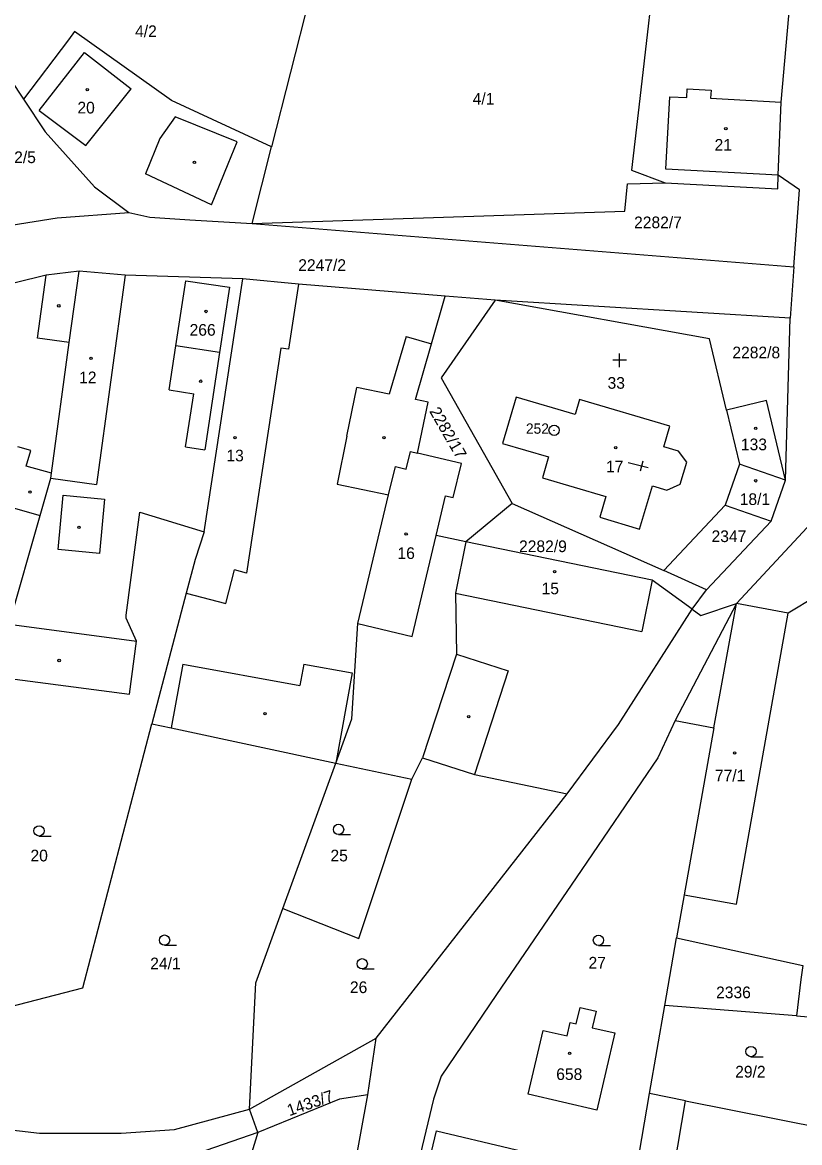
# Model space of a CAD drawing. Extents: x -725728 to -720881, y -1068679 to -1063504.
# Drawn here: x -723072.8 to -722959.8, y -1065754.4 to -1065591.4 of the extents above; entities that cross this region are included whole.
import ezdxf

# ---------------------------------------------------------------- set-up
doc = ezdxf.new("R2010")
doc.units = 0
for name, color, linetype in [('Hranice parcel', 7, 'Continuous'), ('Parcelní čísla', 7, 'Continuous'), ('Vnitřní kresba', 7, 'Continuous'), ('Značky bodu BP', 7, 'Continuous'), ('Značky budov', 7, 'Continuous'), ('Značky kultur', 7, 'Continuous')]:
    doc.layers.add(name, color=color, linetype=linetype)

# ---------------------------------------------------------------- blocks, each defined once
blk = doc.blocks.new('4.02_3')
at = {"layer": 'Značky budov'}
blk.add_circle((-0.001, 0), 0.0175, dxfattribs=at)
blk = doc.blocks.new('4.02_4')
at = {"layer": 'Značky budov'}
blk.add_circle((-0.001, 0), 0.0175, dxfattribs=at)
blk = doc.blocks.new('3.04_2')
at = {"layer": 'Značky kultur'}
blk.add_line((0.001, 0), (0.176, 0), dxfattribs=at)
blk.add_circle((0.001, 0.075), 0.075, dxfattribs=at)
blk = doc.blocks.new('3.04_3')
at = {"layer": 'Značky kultur'}
blk.add_line((0.001, 0), (0.176, 0), dxfattribs=at)
blk.add_circle((0.001, 0.075), 0.075, dxfattribs=at)
blk = doc.blocks.new('3.15_1')
at = {"layer": 'Značky kultur'}
for p, q in [((0, 0), (0, 0.2)), ((0.1, 0.1), (-0.1, 0.1))]:
    blk.add_line(p, q, dxfattribs=at)
blk = doc.blocks.new('4.09')
at = {"layer": 'Značky budov'}
for p, q in [((0.291, -0.073), (0, 0)), ((0.212, 0.024), (0.176, -0.121))]:
    blk.add_line(p, q, dxfattribs=at)
blk = doc.blocks.new('1.01_1')
at = {"layer": 'Značky bodu BP'}
for radius in [0.075, 0.003]:
    blk.add_circle((0, 0), radius, dxfattribs=at)

msp = doc.modelspace()

# ---------------------------------------------------------------- linework, layer by layer
at = {"layer": 'Hranice parcel'}
for p, q in [((-723030.82, -1065586.77), (-723036.59, -1065609.48)), ((-723039.42, -1065620.64), (-723036.59, -1065609.48)), ((-723039.42, -1065620.64), (-722960.59, -1065626.91)), ((-722960.59, -1065626.91), (-722961.13, -1065634.4)), ((-723046.39, -1065665.5), (-723040.77, -1065628.66)), ((-723004.04, -1065631.79), (-723011.31, -1065631.2)), ((-722961.13, -1065634.4), (-723004.04, -1065631.79)), ((-722961.83, -1065657.98), (-722961.13, -1065634.4)), ((-722970.4, -1065647.78), (-722968.52, -1065655.68)), ((-722968.52, -1065655.68), (-722970.57, -1065661.65)), ((-722961.83, -1065657.98), (-722968.52, -1065655.68)), ((-722963.88, -1065663.95), (-722961.83, -1065657.98)), ((-723001.56, -1065661.37), (-723008.31, -1065666.94)), ((-723001.56, -1065661.37), (-722979.53, -1065671.16)), ((-722979.53, -1065671.16), (-722970.57, -1065661.65)), ((-722970.57, -1065661.65), (-722963.88, -1065663.95)), ((-722955.69, -1065661.65), (-722968.94, -1065675.96)), ((-722963.88, -1065663.95), (-722973.29, -1065673.93)), ((-722973.29, -1065673.93), (-722979.53, -1065671.16)), ((-722975.39, -1065676.78), (-722973.29, -1065673.93)), ((-722968.94, -1065675.96), (-722977.87, -1065692.96)), ((-723016.18, -1065701.53), (-723014.61, -1065698.39)), ((-723034.94, -1065720.36), (-723027.23, -1065699.17)), ((-723027.23, -1065699.17), (-723016.18, -1065701.53)), ((-723021.36, -1065739.19), (-722993.57, -1065703.67)), ((-722979.39, -1065734.44), (-722977.65, -1065724.63)), ((-722977.65, -1065724.63), (-722959.3, -1065728.63)), ((-722981.58, -1065747.29), (-722979.39, -1065734.44)), ((-722960.23, -1065735.97), (-722979.39, -1065734.44)), ((-722960.23, -1065735.97), (-722948.03, -1065736.94)), ((-723039.78, -1065749.56), (-723021.36, -1065739.19)), ((-723022.58, -1065747.46), (-723021.36, -1065739.19)), ((-723029.24, -1065784.12), (-723022.58, -1065747.46)), ((-722984.85, -1065766.34), (-722981.58, -1065747.29)), ((-722976.37, -1065748.32), (-722981.58, -1065747.29)), ((-722979.38, -1065766.03), (-722976.37, -1065748.32)), ((-722976.37, -1065748.32), (-722950.73, -1065753.42)), ((-723038.6, -1065752.93), (-723039.78, -1065749.56)), ((-723038.6, -1065752.93), (-723039.44, -1065755.81))]:
    msp.add_line(p, q, dxfattribs=at)
for points in [[(-722960.78, -1065584.35), (-722980.36, -1065579.21), (-722983.01, -1065602.43), (-722984.2, -1065612.85), (-722979.34, -1065614.69)], [(-722962.86, -1065613.59), (-722962.43, -1065602.95), (-722960.78, -1065584.35)], [(-723079.27, -1065591.91), (-723076.4, -1065596.95), (-723072.69, -1065602.55)], [(-723036.59, -1065609.48), (-723051.16, -1065602.7), (-723065.25, -1065592.66), (-723066.16, -1065593.87), (-723072.69, -1065602.55)], [(-723072.69, -1065602.55), (-723069.55, -1065607.27), (-723062.38, -1065615.27), (-723057.35, -1065619.02)], [(-722979.34, -1065614.69), (-722962.94, -1065615.59), (-722962.86, -1065613.59)], [(-722960.59, -1065626.91), (-722959.78, -1065615.72), (-722962.86, -1065613.59)], [(-723039.42, -1065620.64), (-722985.17, -1065618.84), (-722984.81, -1065614.87), (-722979.34, -1065614.69)], [(-723083.79, -1065624.21), (-723074.46, -1065620.87), (-723067.8, -1065619.79), (-723057.35, -1065619.02)], [(-723057.35, -1065619.02), (-723054.31, -1065619.68), (-723048.46, -1065620.07), (-723039.42, -1065620.64)], [(-723064.61, -1065627.56), (-723069.39, -1065628.14), (-723083.36, -1065631.57), (-723098.29, -1065636.17)], [(-723075.79, -1065686.7), (-723074.77, -1065678.97), (-723070.26, -1065663.13), (-723068.71, -1065657.7), (-723068.61, -1065656.98), (-723066.02, -1065637.94), (-723064.61, -1065627.56)], [(-723040.77, -1065628.66), (-723057.9, -1065628.13), (-723064.61, -1065627.56)], [(-723011.31, -1065631.2), (-723032.68, -1065629.45), (-723040.77, -1065628.66)], [(-723044.17, -1065639.41), (-723050.5, -1065638.44), (-723049.05, -1065628.95), (-723042.72, -1065629.91), (-723044.17, -1065639.41)], [(-723015.35, -1065654.05), (-723013.82, -1065646.62), (-723015.67, -1065646.24), (-723013.32, -1065638.13), (-723011.31, -1065631.2)], [(-723004.04, -1065631.79), (-723011.92, -1065643.11), (-723001.56, -1065661.37)], [(-722970.4, -1065647.78), (-722972.85, -1065637.43), (-723004.04, -1065631.79)], [(-722983.03, -1065665.1), (-722981.18, -1065658.83), (-722979.07, -1065659.45), (-722977.12, -1065658.59), (-722976.17, -1065655.37), (-722977.39, -1065653.77), (-722979.51, -1065653.15), (-722978.62, -1065650.12), (-722991.79, -1065646.24), (-722992.43, -1065648.42), (-723000.99, -1065645.9), (-723002.97, -1065652.65), (-722996.31, -1065654.61), (-722997.19, -1065657.63), (-722987.94, -1065660.36), (-722988.83, -1065663.39), (-722983.03, -1065665.1)], [(-722961.83, -1065657.98), (-722964.58, -1065646.4), (-722970.4, -1065647.78)], [(-723027.23, -1065699.17), (-723024.89, -1065692.75), (-723024.03, -1065678.86), (-723019.56, -1065660.12), (-723018.58, -1065656), (-723017, -1065656.37), (-723016.39, -1065653.8), (-723015.35, -1065654.05)], [(-723008.31, -1065666.94), (-723012.64, -1065666.05), (-723011.26, -1065660.26), (-723010.15, -1065660.52), (-723008.97, -1065655.56), (-723015.35, -1065654.05)], [(-723075.79, -1065686.7), (-723057.28, -1065689.14), (-723056.26, -1065681.41), (-723057.73, -1065678.09), (-723057.73, -1065677.64), (-723055.75, -1065662.63), (-723046.39, -1065665.5)], [(-723046.39, -1065665.5), (-723047.73, -1065669.55), (-723049.01, -1065674.43), (-723053.99, -1065693.44)], [(-723008.31, -1065666.94), (-723009.85, -1065674.42), (-723009.7, -1065683.3), (-723014.61, -1065698.39)], [(-722975.39, -1065676.78), (-722981.19, -1065672.53), (-723008.31, -1065666.94)], [(-722975.39, -1065676.78), (-722974.12, -1065677.71), (-722968.94, -1065675.96)], [(-722957.38, -1065674.92), (-722961.44, -1065677.33), (-722968.94, -1065675.96)], [(-722993.57, -1065703.67), (-722986.1, -1065693.55), (-722975.39, -1065676.78)], [(-723094.24, -1065746.2), (-723086.95, -1065737.82), (-723064.07, -1065731.89), (-723053.99, -1065693.44)], [(-723053.99, -1065693.44), (-723051.19, -1065694.04), (-723027.23, -1065699.17)], [(-722977.87, -1065692.96), (-722980.37, -1065698.39), (-722992.27, -1065715.88), (-723003.85, -1065732.87), (-723011.89, -1065744.73), (-723013.02, -1065748.09), (-723015.49, -1065758.45)], [(-722977.87, -1065692.96), (-722972.23, -1065694.03), (-722976.54, -1065718.37), (-722977.65, -1065724.63)], [(-723014.61, -1065698.39), (-723007.05, -1065700.85), (-722993.57, -1065703.67)], [(-723034.94, -1065720.36), (-723023.9, -1065724.72), (-723016.18, -1065701.53)], [(-723039.78, -1065749.56), (-723038.86, -1065731.14), (-723034.94, -1065720.36)], [(-722959.3, -1065728.63), (-722959.56, -1065730.68), (-722960.23, -1065735.97)], [(-722993.13, -1065736.94), (-722992.27, -1065737.14), (-722991.71, -1065734.74), (-722989.37, -1065735.28), (-722989.93, -1065737.69), (-722986.62, -1065738.46), (-722989.24, -1065749.71), (-722999.24, -1065747.38), (-722997.09, -1065738.08), (-722993.58, -1065738.89), (-722993.13, -1065736.94)], [(-723094.24, -1065746.2), (-723093.26, -1065747.13), (-723078.29, -1065752.14), (-723070.38, -1065753.04), (-723058.48, -1065753.05), (-723050.71, -1065752.51), (-723039.78, -1065749.56)], [(-723022.58, -1065747.46), (-723026.73, -1065748.09), (-723038.6, -1065752.93)], [(-723038.6, -1065752.93), (-723055.13, -1065758.65), (-723081.85, -1065756.69), (-723097.93, -1065751.48)], [(-723014.04, -1065758.84), (-723012.58, -1065752.71), (-722991.36, -1065757.76), (-722992.98, -1065764.54)]]:
    msp.add_lwpolyline(points, dxfattribs=at)
at = {"layer": 'Vnitřní kresba'}
for p, q in [((-723070.42, -1065604.17), (-723063.79, -1065595.73)), ((-723063.79, -1065595.73), (-723057.02, -1065601.04)), ((-723063.64, -1065609.26), (-723057.02, -1065601.04)), ((-722979.23, -1065612.7), (-722978.66, -1065602.17)), ((-722978.66, -1065602.17), (-722976.18, -1065602.3)), ((-722976.18, -1065602.3), (-722976.11, -1065601.02)), ((-722976.11, -1065601.02), (-722972.65, -1065601.2)), ((-722972.65, -1065601.2), (-722972.72, -1065602.39)), ((-722972.72, -1065602.39), (-722962.43, -1065602.95)), ((-723070.42, -1065604.17), (-723063.64, -1065609.26)), ((-723050.64, -1065605.09), (-723052.83, -1065608.24)), ((-723041.62, -1065608.73), (-723050.64, -1065605.09)), ((-723052.83, -1065608.24), (-723054.93, -1065613.41)), ((-723042.89, -1065611.92), (-723041.62, -1065608.73)), ((-723045.32, -1065617.89), (-723042.89, -1065611.92)), ((-723045.32, -1065617.89), (-723054.93, -1065613.41)), ((-722962.86, -1065613.59), (-722979.23, -1065612.7)), ((-723070.64, -1065637.31), (-723069.39, -1065628.14)), ((-723057.9, -1065628.13), (-723062.05, -1065658.61)), ((-723032.68, -1065629.45), (-723034.13, -1065638.94)), ((-723066.02, -1065637.94), (-723070.64, -1065637.31)), ((-723051.48, -1065644.86), (-723050.5, -1065638.44)), ((-723017.03, -1065637.05), (-723019.47, -1065645.46)), ((-723017.03, -1065637.05), (-723013.32, -1065638.13)), ((-723044.17, -1065639.41), (-723046.32, -1065653.55)), ((-723035.24, -1065638.77), (-723040.24, -1065671.51)), ((-723034.13, -1065638.94), (-723035.24, -1065638.77)), ((-723051.48, -1065644.86), (-723047.92, -1065645.4)), ((-723025.62, -1065651.58), (-723024.17, -1065644.5)), ((-723019.47, -1065645.46), (-723024.17, -1065644.5)), ((-723049.1, -1065653.13), (-723047.92, -1065645.4)), ((-723071.63, -1065653.65), (-723073.51, -1065653.12)), ((-723049.1, -1065653.13), (-723046.32, -1065653.55)), ((-723025.62, -1065651.58), (-723027.05, -1065658.59)), ((-723072.28, -1065655.93), (-723071.63, -1065653.65)), ((-723068.61, -1065656.98), (-723072.28, -1065655.93)), ((-723068.71, -1065657.7), (-723062.05, -1065658.61)), ((-723027.05, -1065658.59), (-723019.56, -1065660.12)), ((-723067.65, -1065668.1), (-723066.9, -1065660.19)), ((-723066.9, -1065660.19), (-723060.89, -1065660.75)), ((-723060.89, -1065660.75), (-723061.63, -1065668.66)), ((-723075.9, -1065661.52), (-723070.26, -1065663.13)), ((-723016.14, -1065680.74), (-723012.64, -1065666.05)), ((-723061.63, -1065668.66), (-723067.65, -1065668.1)), ((-723043.25, -1065675.94), (-723041.97, -1065671.06)), ((-723040.24, -1065671.51), (-723041.97, -1065671.06)), ((-722981.19, -1065672.53), (-722982.73, -1065680.01)), ((-723049.01, -1065674.43), (-723043.25, -1065675.94)), ((-723009.85, -1065674.42), (-722982.73, -1065680.01)), ((-722972.23, -1065694.03), (-722968.94, -1065675.96)), ((-722968.95, -1065719.71), (-722961.44, -1065677.33)), ((-723074.77, -1065678.97), (-723056.26, -1065681.41)), ((-723024.03, -1065678.86), (-723016.14, -1065680.74)), ((-723009.7, -1065683.3), (-723002.14, -1065685.76)), ((-723049.5, -1065684.77), (-723051.19, -1065694.04)), ((-723049.5, -1065684.77), (-723032.46, -1065687.87)), ((-723031.89, -1065684.76), (-723032.46, -1065687.87)), ((-723031.89, -1065684.76), (-723024.84, -1065686.04)), ((-723024.84, -1065686.04), (-723027.23, -1065699.17)), ((-723002.14, -1065685.76), (-723007.05, -1065700.85)), ((-722976.54, -1065718.37), (-722968.95, -1065719.71))]:
    msp.add_line(p, q, dxfattribs=at)

# ---------------------------------------------------------------- block references
at = {"layer": 'Značky bodu BP', "xscale": 10, "yscale": 10}
msp.add_blockref('1.01_1', (-722995.48, -1065650.73), dxfattribs=at)
at = {"layer": 'Značky budov', "xscale": 10, "yscale": 10}
for name, p in [('4.02_4', (-723063.4, -1065601.14)), ('4.02_3', (-722970.48, -1065606.81)), ('4.02_3', (-723047.8, -1065611.72)), ('4.02_3', (-723067.54, -1065632.61)), ('4.02_4', (-723046.11, -1065633.43)), ('4.02_3', (-723062.84, -1065640.26)), ('4.02_3', (-723046.88, -1065643.58)), ('4.02_4', (-722966.14, -1065650.43)), ('4.02_3', (-723041.9, -1065651.8)), ('4.02_3', (-723020.24, -1065651.8)), ('4.02_3', (-722986.5, -1065653.26)), ('4.09', (-722984.71, -1065655.48)), ('4.02_3', (-722966.14, -1065658.08)), ('4.02_3', (-723071.74, -1065659.72)), ('4.02_3', (-723064.62, -1065664.86)), ('4.02_3', (-723017, -1065665.81)), ('4.02_3', (-722995.4, -1065671.29)), ('4.02_3', (-723067.49, -1065684.24)), ('4.02_3', (-723037.52, -1065691.99)), ('4.02_4', (-723007.89, -1065692.42)), ('4.02_3', (-722969.21, -1065697.69)), ('4.02_3', (-722993.22, -1065741.44))]:
    msp.add_blockref(name, p, dxfattribs=at)
at = {"layer": 'Značky kultur', "xscale": 10, "yscale": 10}
for name, p in [('3.15_1', (-722985.95, -1065641.54)), ('3.04_2', (-723070.44, -1065709.79)), ('3.04_2', (-723026.86, -1065709.57)), ('3.04_2', (-723052.17, -1065725.69)), ('3.04_2', (-722989.04, -1065725.72)), ('3.04_3', (-723023.41, -1065729.14)), ('3.04_3', (-722966.84, -1065741.91))]:
    msp.add_blockref(name, p, dxfattribs=at)

# ---------------------------------------------------------------- texts
at = {"layer": 'Parcelní čísla'}
for s, p in [('4/2', (-723056.45, -1065593.49)), ('4/1', (-723007.33, -1065603.32)), ('20', (-723064.84, -1065604.61)), ('21', (-722972.13, -1065610.03)), ('2282/5', (-723077.84, -1065611.83)), ('2282/7', (-722983.84, -1065621.31)), ('2247/2', (-723032.71, -1065627.53)), ('266', (-723048.52, -1065636.96)), ('2282/8', (-722969.54, -1065640.25)), ('12', (-723064.59, -1065643.88)), ('33', (-722987.7, -1065644.68)), ('133', (-722968.3, -1065653.63)), ('13', (-723043.16, -1065655.25)), ('17', (-722987.93, -1065656.86)), ('18/1', (-722968.47, -1065661.6)), ('2347', (-722972.57, -1065667)), ('16', (-723018.27, -1065669.46)), ('2282/9', (-723000.58, -1065668.46)), ('15', (-722997.3, -1065674.6)), ('77/1', (-722972.08, -1065701.84)), ('20', (-723071.67, -1065713.48)), ('25', (-723028.02, -1065713.48)), ('24/1', (-723054.25, -1065729.19)), ('27', (-722990.47, -1065729.08)), ('26', (-723025.19, -1065732.65)), ('2336', (-722971.91, -1065733.4)), ('658', (-722995.17, -1065745.3)), ('29/2', (-722969.13, -1065744.94))]:
    msp.add_text(s, height=1.7, dxfattribs=at).set_placement(p)
for s, rotation, p in [('2282/17', 300, (-723013.69, -1065647.95)), ('1433/7', 19, (-723034, -1065750.58))]:
    msp.add_text(s, height=1.7, rotation=rotation, dxfattribs=at).set_placement(p)
at = {"layer": 'Značky bodu BP'}
msp.add_text('252', height=1.5, dxfattribs=at).set_placement((-722999.58, -1065651.23))

doc.saveas('drawing.dxf')
